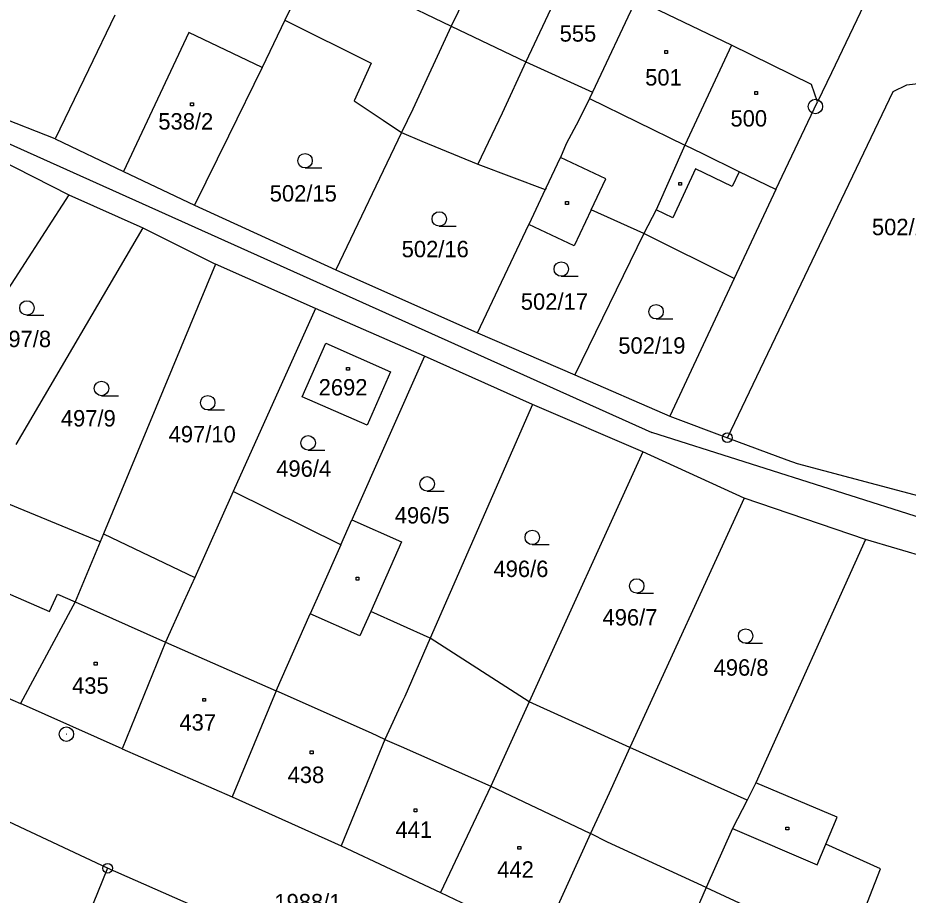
# Model space of a CAD drawing. Extents: x -795483 to -789093, y -1112258 to -1108741.
# Drawn here: x -791253.2 to -791161, y -1110577.6 to -1110486.7 of the extents above; entities that cross this region are included whole.
import ezdxf

# ---------------------------------------------------------------- set-up
doc = ezdxf.new("R2010")
doc.units = 0
for name, color, linetype in [('Vrstva 1', 7, 'Continuous'), ('Vrstva 14', 7, 'Continuous'), ('Vrstva 15', 7, 'Continuous'), ('Vrstva 2', 7, 'Continuous'), ('Vrstva 23', 7, 'Continuous'), ('Vrstva 25', 7, 'Continuous'), ('Vrstva 28', 7, 'Continuous')]:
    doc.layers.add(name, color=color, linetype=linetype)

msp = doc.modelspace()

# ---------------------------------------------------------------- linework, layer by layer
at = {"layer": 'Vrstva 1'}
for p, q in [((-791203.56, -1110477.78), (-791208.3, -1110487.56)), ((-791195.96, -1110481.45), (-791200.58, -1110491.24)), ((-791223.63, -1110482.96), (-791225.54, -1110486.95)), ((-791164.53, -1110483.16), (-791168.91, -1110492.38)), ((-791189.14, -1110484.77), (-791193.66, -1110494.4)), ((-791179.26, -1110489.54), (-791189.14, -1110484.77)), ((-791243.14, -1110486.43), (-791245.87, -1110492.08)), ((-791225.54, -1110486.95), (-791227.88, -1110491.83)), ((-791225.54, -1110486.95), (-791216.6, -1110491.39)), ((-791208.3, -1110487.56), (-791212.28, -1110496.15)), ((-791235.49, -1110488.22), (-791242.25, -1110502.6)), ((-791227.88, -1110491.83), (-791235.49, -1110488.22)), ((-791179.26, -1110489.54), (-791184.1, -1110499.9)), ((-791170.99, -1110493.59), (-791179.26, -1110489.54)), ((-791249.32, -1110499.24), (-791273.3, -1110489.84)), ((-791216.6, -1110491.39), (-791218.37, -1110495.29)), ((-791200.58, -1110491.24), (-791203.04, -1110496.58)), ((-791245.87, -1110492.08), (-791249.32, -1110499.24)), ((-791227.88, -1110491.83), (-791231.36, -1110498.94)), ((-791168.91, -1110492.38), (-791170.37, -1110495.38)), ((-791161.12, -1110493.65), (-791159.06, -1110493.41)), ((-791179.7, -1110530.19), (-791162.54, -1110494.32)), ((-791170.37, -1110495.38), (-791170.99, -1110493.59)), ((-791162.54, -1110494.32), (-791161.12, -1110493.65)), ((-791218.37, -1110495.29), (-791215.35, -1110497.29)), ((-791193.99, -1110495.05), (-791195.09, -1110497.29)), ((-791193.66, -1110494.4), (-791193.99, -1110495.05)), ((-791212.28, -1110496.15), (-791213.44, -1110498.59)), ((-791174.68, -1110504.49), (-791170.37, -1110495.38)), ((-791203.04, -1110496.58), (-791205.56, -1110501.87)), ((-791259.7, -1110497.22), (-791187.54, -1110529.65)), ((-791215.35, -1110497.29), (-791213.44, -1110498.59)), ((-791195.09, -1110497.29), (-791196.41, -1110499.73)), ((-791231.36, -1110498.94), (-791234.89, -1110506.1)), ((-791213.44, -1110498.59), (-791220.25, -1110512.8)), ((-791213.44, -1110498.59), (-791211.35, -1110499.47)), ((-791259.49, -1110499.12), (-791247.93, -1110505.04)), ((-791249.32, -1110499.24), (-791242.25, -1110502.6)), ((-791211.35, -1110499.47), (-791205.56, -1110501.87)), ((-791196.41, -1110499.73), (-791197, -1110501.15)), ((-791184.1, -1110499.9), (-791187.07, -1110506.58)), ((-791198.48, -1110504.29), (-791197, -1110501.15)), ((-791242.25, -1110502.6), (-791234.89, -1110506.1)), ((-791205.56, -1110501.87), (-791198.57, -1110504.48)), ((-791198.57, -1110504.48), (-791200.28, -1110508.11)), ((-791198.48, -1110504.29), (-791198.57, -1110504.48)), ((-791174.68, -1110504.49), (-791178.98, -1110513.69)), ((-791247.93, -1110505.04), (-791260.49, -1110524.4)), ((-791247.93, -1110505.04), (-791240.25, -1110508.45)), ((-791234.89, -1110506.1), (-791220.25, -1110512.8)), ((-791193.8, -1110506.6), (-791195.56, -1110510.33)), ((-791188.34, -1110509.02), (-791193.8, -1110506.6)), ((-791187.07, -1110506.58), (-791188.34, -1110509.02)), ((-791205.57, -1110519.33), (-791200.28, -1110508.11)), ((-791195.56, -1110510.33), (-791200.28, -1110508.11)), ((-791240.25, -1110508.45), (-791253.4, -1110530.9)), ((-791240.25, -1110508.45), (-791232.71, -1110512.22)), ((-791188.34, -1110509.02), (-791195.5, -1110523.69)), ((-791178.98, -1110513.69), (-791188.34, -1110509.02)), ((-791232.71, -1110512.22), (-791244.33, -1110540.15)), ((-791222.38, -1110516.8), (-791232.71, -1110512.22)), ((-791220.25, -1110512.8), (-791205.57, -1110519.33)), ((-791178.98, -1110513.69), (-791185.66, -1110527.97)), ((-791222.38, -1110516.8), (-791230.89, -1110535.76)), ((-791211.06, -1110521.73), (-791222.38, -1110516.8)), ((-791205.57, -1110519.33), (-791195.5, -1110523.69)), ((-791223.74, -1110525.95), (-791221.29, -1110520.41)), ((-791221.29, -1110520.41), (-791214.59, -1110523.36)), ((-791211.06, -1110521.73), (-791218.59, -1110538.71)), ((-791199.87, -1110526.76), (-791211.06, -1110521.73)), ((-791214.59, -1110523.36), (-791217.02, -1110528.89)), ((-791195.5, -1110523.69), (-791185.66, -1110527.97)), ((-791217.02, -1110528.89), (-791223.74, -1110525.95)), ((-791199.87, -1110526.76), (-791210.47, -1110550.97)), ((-791188.45, -1110531.65), (-791199.87, -1110526.76)), ((-791185.66, -1110527.97), (-791179.7, -1110530.19)), ((-791092.68, -1110559.79), (-791187.54, -1110529.65)), ((-791179.7, -1110530.19), (-791173.54, -1110532.48)), ((-791188.45, -1110531.65), (-791200.22, -1110557.55)), ((-791177.96, -1110536.47), (-791188.45, -1110531.65)), ((-791173.54, -1110532.48), (-791172.47, -1110532.88)), ((-791172.47, -1110532.88), (-791156.98, -1110536.99)), ((-791230.89, -1110535.76), (-791234.88, -1110544.66)), ((-791219.73, -1110541.29), (-791230.89, -1110535.76)), ((-791244.67, -1110540.98), (-791256.52, -1110536.12)), ((-791177.96, -1110536.47), (-791189.79, -1110562.28)), ((-791165.4, -1110540.75), (-791177.96, -1110536.47)), ((-791219.73, -1110541.29), (-791218.59, -1110538.71)), ((-791218.59, -1110538.71), (-791213.45, -1110540.99)), ((-791244.33, -1110540.15), (-791244.67, -1110540.98)), ((-791244.33, -1110540.15), (-791234.88, -1110544.66)), ((-791244.67, -1110540.98), (-791247.26, -1110547.21)), ((-791219.73, -1110541.29), (-791221.78, -1110545.89)), ((-791213.45, -1110540.99), (-791216.64, -1110548.2)), ((-791165.4, -1110540.75), (-791176.74, -1110565.96)), ((-791139.75, -1110548.31), (-791165.4, -1110540.75)), ((-791234.88, -1110544.66), (-791236.01, -1110547.16)), ((-791221.78, -1110545.89), (-791222.91, -1110548.44)), ((-791247.26, -1110547.21), (-791252.92, -1110557.72)), ((-791236.01, -1110547.16), (-791237.89, -1110551.36)), ((-791226.45, -1110556.43), (-791222.91, -1110548.44)), ((-791210.47, -1110550.97), (-791216.64, -1110548.2)), ((-791237.89, -1110551.36), (-791242.4, -1110562.43)), ((-791210.47, -1110550.97), (-791213.11, -1110557.01)), ((-791200.22, -1110557.55), (-791210.47, -1110550.97)), ((-791264.42, -1110552.73), (-791252.92, -1110557.72)), ((-791226.45, -1110556.43), (-791231, -1110567.41)), ((-791213.11, -1110557.01), (-791213.34, -1110557.5)), ((-791242.4, -1110562.43), (-791252.92, -1110557.72)), ((-791213.34, -1110557.5), (-791215.17, -1110561.45)), ((-791200.22, -1110557.55), (-791204.2, -1110566.31)), ((-791189.79, -1110562.28), (-791200.22, -1110557.55)), ((-791215.17, -1110561.45), (-791219.72, -1110572.47)), ((-791242.4, -1110562.43), (-791231, -1110567.41)), ((-791189.79, -1110562.28), (-791191.96, -1110567.02)), ((-791177.65, -1110567.74), (-791189.79, -1110562.28)), ((-791204.2, -1110566.31), (-791209.43, -1110577.33)), ((-791176.74, -1110565.96), (-791177.65, -1110567.74)), ((-791168.31, -1110569.52), (-791176.74, -1110565.96)), ((-791191.96, -1110567.02), (-791193.88, -1110571.2)), ((-791231, -1110567.41), (-791219.72, -1110572.47)), ((-791177.65, -1110567.74), (-791179.16, -1110570.69)), ((-791243.9, -1110574.8), (-791254.13, -1110569.98)), ((-791169.5, -1110572.29), (-791168.31, -1110569.52)), ((-791179.16, -1110570.69), (-791181.88, -1110576.8)), ((-791193.88, -1110571.2), (-791198.9, -1110582.27)), ((-791219.72, -1110572.47), (-791209.43, -1110577.33)), ((-791163.85, -1110574.87), (-791169.5, -1110572.29)), ((-791243.9, -1110574.8), (-791247.27, -1110583.03)), ((-791233.16, -1110579.51), (-791243.9, -1110574.8)), ((-791167.26, -1110583.54), (-791163.85, -1110574.87)), ((-791209.43, -1110577.33), (-791198.9, -1110582.27)), ((-791181.88, -1110576.8), (-791186.82, -1110587.89))]:
    msp.add_line(p, q, dxfattribs=at)
at = {"layer": 'Vrstva 2'}
for p, q in [((-791215.94, -1110483.87), (-791208.3, -1110487.56)), ((-791208.3, -1110487.56), (-791200.58, -1110491.24)), ((-791200.58, -1110491.24), (-791193.66, -1110494.4)), ((-791193.99, -1110495.05), (-791184.1, -1110499.9)), ((-791182.25, -1110500.8), (-791184.1, -1110499.9)), ((-791178.47, -1110502.64), (-791182.25, -1110500.8)), ((-791192.28, -1110503.38), (-791197, -1110501.15)), ((-791183, -1110502.34), (-791185.34, -1110507.43)), ((-791179.22, -1110504.18), (-791183, -1110502.34)), ((-791178.47, -1110502.64), (-791179.22, -1110504.18)), ((-791174.68, -1110504.49), (-791178.47, -1110502.64)), ((-791193.8, -1110506.6), (-791192.28, -1110503.38)), ((-791185.34, -1110507.43), (-791187.07, -1110506.58)), ((-791260.57, -1110543.57), (-791249.9, -1110548.21)), ((-791249.9, -1110548.21), (-791249.09, -1110546.4)), ((-791249.09, -1110546.4), (-791247.26, -1110547.21)), ((-791247.26, -1110547.21), (-791237.89, -1110551.36)), ((-791217.76, -1110550.72), (-791222.91, -1110548.44)), ((-791216.64, -1110548.2), (-791217.76, -1110550.72)), ((-791237.89, -1110551.36), (-791226.45, -1110556.43)), ((-791216.58, -1110560.82), (-791226.45, -1110556.43)), ((-791215.17, -1110561.45), (-791216.58, -1110560.82)), ((-791215.17, -1110561.45), (-791213.5, -1110562.19)), ((-791213.5, -1110562.19), (-791204.2, -1110566.31)), ((-791204.2, -1110566.31), (-791195.4, -1110570.48)), ((-791195.4, -1110570.48), (-791193.88, -1110571.2)), ((-791179.16, -1110570.69), (-791170.41, -1110574.43)), ((-791192.13, -1110572.09), (-791193.88, -1110571.2)), ((-791181.88, -1110576.8), (-791192.13, -1110572.09)), ((-791170.41, -1110574.43), (-791169.5, -1110572.29)), ((-791181.88, -1110576.8), (-791167.26, -1110583.54))]:
    msp.add_line(p, q, dxfattribs=at)
at = {"layer": 'Vrstva 23'}
for p, q in [((-791223.45, -1110502.25), (-791221.7, -1110502.25)), ((-791209.54, -1110508.28), (-791207.79, -1110508.28)), ((-791196.9, -1110513.47), (-791195.15, -1110513.47)), ((-791252.25, -1110517.5), (-791250.5, -1110517.5)), ((-791187.09, -1110517.89), (-791185.34, -1110517.89)), ((-791244.53, -1110525.84), (-791242.78, -1110525.84)), ((-791233.53, -1110527.32), (-791231.78, -1110527.32)), ((-791223.13, -1110531.48), (-791221.38, -1110531.48)), ((-791210.8, -1110535.73), (-791209.05, -1110535.73)), ((-791199.91, -1110541.27), (-791198.16, -1110541.27)), ((-791189.09, -1110546.3), (-791187.34, -1110546.3)), ((-791177.81, -1110551.49), (-791176.06, -1110551.49))]:
    msp.add_line(p, q, dxfattribs=at)
for centre in [(-791223.45, -1110501.5), (-791209.54, -1110507.53), (-791196.9, -1110512.72), (-791252.25, -1110516.75), (-791187.09, -1110517.14), (-791244.53, -1110525.09), (-791233.53, -1110526.57), (-791223.13, -1110530.73), (-791210.8, -1110534.98), (-791199.91, -1110540.52), (-791189.09, -1110545.55), (-791177.81, -1110550.74)]:
    msp.add_circle(centre, 0.75, dxfattribs=at)
at = {"layer": 'Vrstva 25'}
for p, q in [((-791186.19, -1110490.08), (-791185.89, -1110490.08)), ((-791186.19, -1110490.38), (-791186.19, -1110490.08)), ((-791185.89, -1110490.38), (-791186.19, -1110490.38)), ((-791185.89, -1110490.08), (-791185.89, -1110490.38)), ((-791176.87, -1110494.32), (-791176.57, -1110494.32)), ((-791176.87, -1110494.62), (-791176.87, -1110494.32)), ((-791176.57, -1110494.32), (-791176.57, -1110494.62)), ((-791176.57, -1110494.62), (-791176.87, -1110494.62)), ((-791235.31, -1110495.5), (-791235.01, -1110495.5)), ((-791235.31, -1110495.8), (-791235.31, -1110495.5)), ((-791235.01, -1110495.8), (-791235.31, -1110495.8)), ((-791235.01, -1110495.5), (-791235.01, -1110495.8)), ((-791184.74, -1110503.74), (-791184.44, -1110503.74)), ((-791184.74, -1110504.04), (-791184.74, -1110503.74)), ((-791184.44, -1110504.04), (-791184.74, -1110504.04)), ((-791184.44, -1110503.74), (-791184.44, -1110504.04)), ((-791196.47, -1110505.73), (-791196.17, -1110505.73)), ((-791196.47, -1110506.03), (-791196.47, -1110505.73)), ((-791196.17, -1110506.03), (-791196.47, -1110506.03)), ((-791196.17, -1110505.73), (-791196.17, -1110506.03)), ((-791219.14, -1110522.91), (-791218.84, -1110522.91)), ((-791219.14, -1110523.21), (-791219.14, -1110522.91)), ((-791218.84, -1110522.91), (-791218.84, -1110523.21)), ((-791218.84, -1110523.21), (-791219.14, -1110523.21)), ((-791218.16, -1110544.65), (-791217.86, -1110544.65)), ((-791218.16, -1110544.95), (-791218.16, -1110544.65)), ((-791217.86, -1110544.95), (-791218.16, -1110544.95)), ((-791217.86, -1110544.65), (-791217.86, -1110544.95)), ((-791245.28, -1110553.46), (-791244.98, -1110553.46)), ((-791245.28, -1110553.76), (-791245.28, -1110553.46)), ((-791244.98, -1110553.76), (-791245.28, -1110553.76)), ((-791244.98, -1110553.46), (-791244.98, -1110553.76)), ((-791234.05, -1110557.2), (-791233.75, -1110557.2)), ((-791234.05, -1110557.5), (-791234.05, -1110557.2)), ((-791233.75, -1110557.5), (-791234.05, -1110557.5)), ((-791233.75, -1110557.2), (-791233.75, -1110557.5)), ((-791222.91, -1110562.63), (-791222.61, -1110562.63)), ((-791222.91, -1110562.93), (-791222.91, -1110562.63)), ((-791222.61, -1110562.63), (-791222.61, -1110562.93)), ((-791222.61, -1110562.93), (-791222.91, -1110562.93)), ((-791212.15, -1110568.65), (-791211.85, -1110568.65)), ((-791212.15, -1110568.95), (-791212.15, -1110568.65)), ((-791211.85, -1110568.95), (-791212.15, -1110568.95)), ((-791211.85, -1110568.65), (-791211.85, -1110568.95)), ((-791173.64, -1110570.53), (-791173.34, -1110570.53)), ((-791173.64, -1110570.83), (-791173.64, -1110570.53)), ((-791173.34, -1110570.83), (-791173.64, -1110570.83)), ((-791173.34, -1110570.53), (-791173.34, -1110570.83)), ((-791201.39, -1110572.53), (-791201.09, -1110572.53)), ((-791201.39, -1110572.83), (-791201.39, -1110572.53)), ((-791201.09, -1110572.53), (-791201.09, -1110572.83)), ((-791201.09, -1110572.83), (-791201.39, -1110572.83))]:
    msp.add_line(p, q, dxfattribs=at)
at = {"layer": 'Vrstva 28'}
for centre, radius in [((-791170.58, -1110495.88), 0.75), ((-791170.58, -1110495.88), 0.01), ((-791179.7, -1110530.19), 0.5), ((-791179.7, -1110530.19), 0.01), ((-791248.17, -1110560.91), 0.75), ((-791248.17, -1110560.91), 0.01), ((-791243.9, -1110574.8), 0.5), ((-791243.9, -1110574.8), 0.01)]:
    msp.add_circle(centre, radius, dxfattribs=at)

# ---------------------------------------------------------------- texts
at = {"layer": 'Vrstva 14'}
for s, p in [('502/15', (-791227.105, -1110505.73)), ('502/29', (-791164.725, -1110509.21)), ('502/16', (-791213.438, -1110511.5)), ('502/17', (-791201.095, -1110516.94)), ('497/8', (-791255.442, -1110520.81)), ('502/19', (-791190.998, -1110521.49)), ('497/9', (-791248.742, -1110529.03)), ('497/10', (-791237.575, -1110530.68)), ('496/4', (-791226.432, -1110534.24)), ('496/5', (-791214.152, -1110539.08)), ('496/6', (-791203.926, -1110544.63)), ('496/7', (-791192.632, -1110549.65)), ('496/8', (-791181.126, -1110554.85)), ('1988/1', (-791226.626, -1110579.16))]:
    msp.add_text(s, height=1.7, dxfattribs=at).set_placement(p)
at = {"layer": 'Vrstva 15'}
for s, p in [('555', (-791197.076, -1110489.16)), ('501', (-791188.215, -1110493.71)), ('500', (-791179.381, -1110497.96)), ('538/2', (-791238.646, -1110498.27)), ('2692', (-791222.036, -1110525.82)), ('435', (-791247.579, -1110556.72)), ('437', (-791236.459, -1110560.54)), ('438', (-791225.252, -1110565.97)), ('441', (-791214.082, -1110571.65)), ('442', (-791203.538, -1110575.78))]:
    msp.add_text(s, height=1.7, dxfattribs=at).set_placement(p)

doc.saveas('drawing.dxf')
